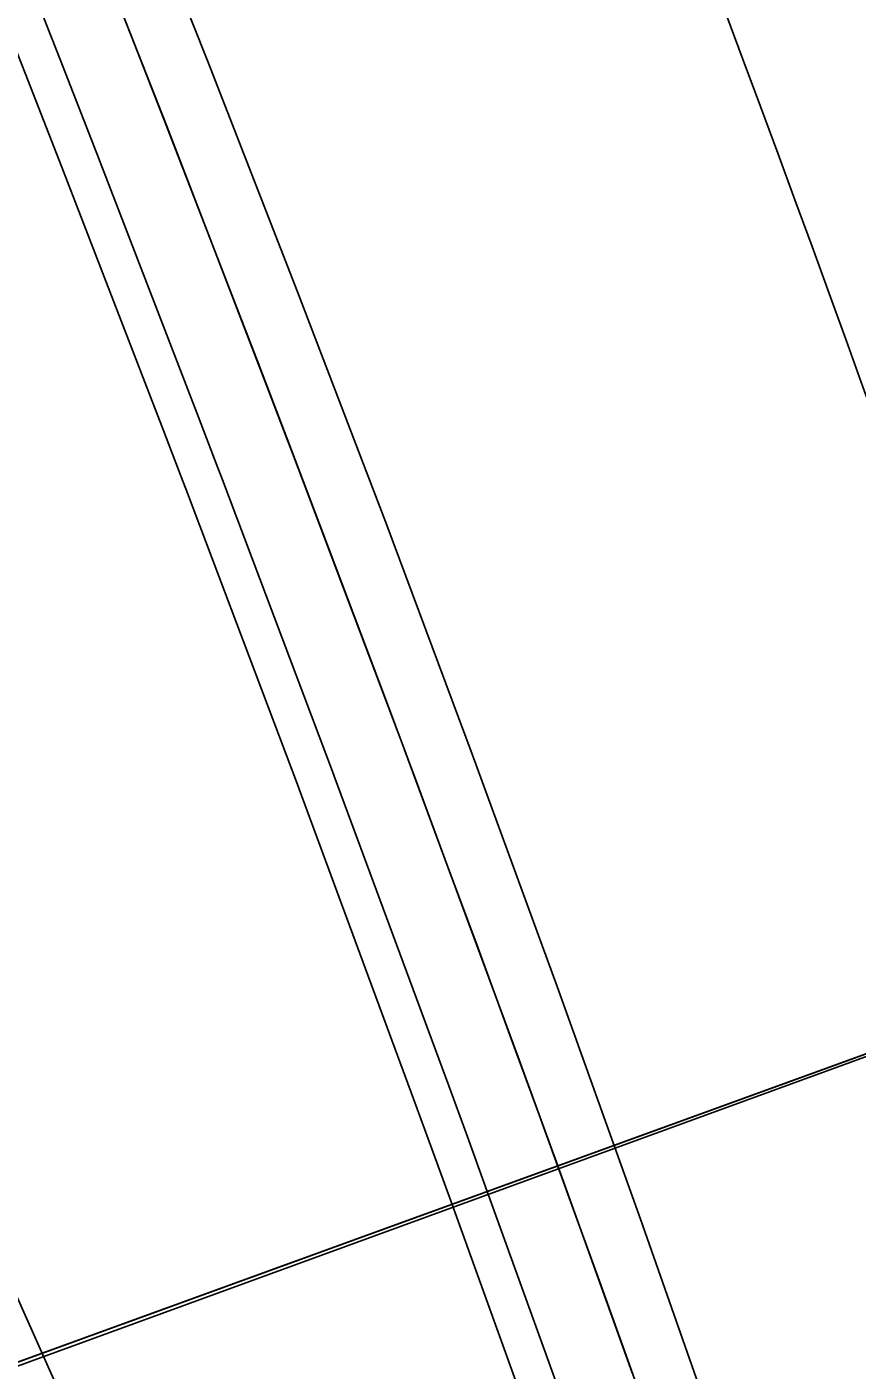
# Model space of a CAD drawing. Extents: x -70 to 701944, y -4 to 666871.
# Drawn here: x 668291.45 to 668302.53, y 656039.25 to 656057.16 of the extents above; entities that cross this region are included whole.
import ezdxf

# ---------------------------------------------------------------- set-up
doc = ezdxf.new("R2010")
doc.units = 0
for name, color, linetype in [('R_Detour', 7, 'Continuous'), ('R_Horz Alg', 7, 'Continuous'), ('R_No Plot', 7, 'Continuous'), ('R_Proposed Road', 7, 'Continuous'), ('T_Indications', 7, 'Continuous'), ('T_Vehicle Path Lt Major', 7, 'Continuous'), ('T_Vehicle Path Lt Minor', 7, 'Continuous')]:
    doc.layers.add(name, color=color, linetype=linetype)

msp = doc.modelspace()

# ---------------------------------------------------------------- linework, layer by layer
at = {"layer": 'R_Detour'}
msp.add_line((668366.509, 656066.663), (668287.455, 656037.951), dxfattribs=at)
at = {"layer": 'R_Horz Alg'}
msp.add_line((668334.766, 655943.203), (668272.72, 656081.758), dxfattribs=at)
msp.add_arc((667691.697, 655821.57), 636.62, 357.297916, 24.123313, dxfattribs=at)
at = {"layer": 'R_No Plot'}
for points in [[(668251.571, 656131.166), (668291.176, 656146.581), (668304.142, 656115.576), (668318.854, 656082.104), (668330.019, 656053.41), (668290.089, 656038.856), (668281.449, 656061.174), (668272.72, 656081.758), (668265.354, 656098.207), (668255.809, 656120.643)], [(668290.072, 656038.901), (668330.019, 656053.41), (668337.12, 656032.839), (668344.355, 656009.293), (668350.209, 655987.601), (668355.891, 655963.157), (668357.866, 655953.549), (668359.106, 655950.84), (668316.703, 655942.619), (668310.048, 655972.987), (668301.327, 656004.973)]]:
    msp.add_lwpolyline(points, close=True, dxfattribs=at)
at = {"layer": 'R_Proposed Road'}
for points in [[(668299.527, 656039.213), (668298.532, 656041.974), (668298.261, 656042.717), (668298.017, 656043.386), (668296.487, 656047.523), (668296.478, 656047.548), (668294.995, 656051.478), (668294.911, 656051.698), (668294.675, 656052.315), (668293.315, 656055.838), (668292.825, 656057.093), (668291.691, 656059.967), (668291.309, 656060.926), (668290.937, 656061.856), (668290.039, 656064.084), (668289.012, 656066.603), (668288.358, 656068.19), (668287.476, 656070.315), (668287.048, 656071.335), (668286.65, 656072.284), (668285.048, 656076.052)], [(668298.586, 656038.876), (668297.592, 656041.632), (668297.322, 656042.374), (668297.078, 656043.042), (668295.55, 656047.173), (668295.541, 656047.197), (668294.06, 656051.122), (668293.977, 656051.342), (668293.741, 656051.958), (668292.383, 656055.475), (668291.894, 656056.728), (668290.762, 656059.598), (668290.38, 656060.555), (668290.009, 656061.483), (668289.112, 656063.709), (668288.087, 656066.224), (668287.434, 656067.808), (668286.553, 656069.929), (668286.126, 656070.949), (668285.728, 656071.896), (668284.129, 656075.658)], [(668298.115, 656038.707), (668297.122, 656041.461), (668296.852, 656042.203), (668296.608, 656042.87), (668295.082, 656046.998), (668295.073, 656047.022), (668293.593, 656050.944), (668293.509, 656051.164), (668293.274, 656051.779), (668291.917, 656055.294), (668291.429, 656056.546), (668290.297, 656059.413), (668289.916, 656060.37), (668289.545, 656061.297), (668288.649, 656063.521), (668287.624, 656066.034), (668286.972, 656067.617), (668286.091, 656069.737), (668285.665, 656070.755), (668285.267, 656071.701), (668283.669, 656075.461)]]:
    msp.add_lwpolyline(points, dxfattribs=at)
for radius in [645.62, 627.62]:
    msp.add_arc((667691.697, 655821.57), radius, 357.297916, 24.123313, dxfattribs=at)
at = {"layer": 'T_Indications'}
for radius in [603.62, 602.62, 602.12]:
    msp.add_arc((667691.697, 655821.57), radius, 357.297916, 24.123313, dxfattribs=at)
at = {"layer": 'T_Vehicle Path Lt Major'}
msp.add_arc((667737.889, 655832.691), 575.865, 355.898933, 23.546662, dxfattribs=at)
at = {"layer": 'T_Vehicle Path Lt Minor'}
msp.add_lwpolyline([(668300.735, 656038.133), (668299.638, 656041.262), (668298.525, 656044.367), (668297.392, 656047.464), (668296.237, 656050.552), (668295.06, 656053.63), (668293.862, 656056.7), (668292.646, 656059.762), (668291.413, 656062.816), (668290.166, 656065.864), (668289.664, 656067.082)], dxfattribs=at)
msp.add_arc((667915.834, 655913.075), 411.086, 17.67842, 29.51005, dxfattribs=at)

doc.saveas('drawing.dxf')
